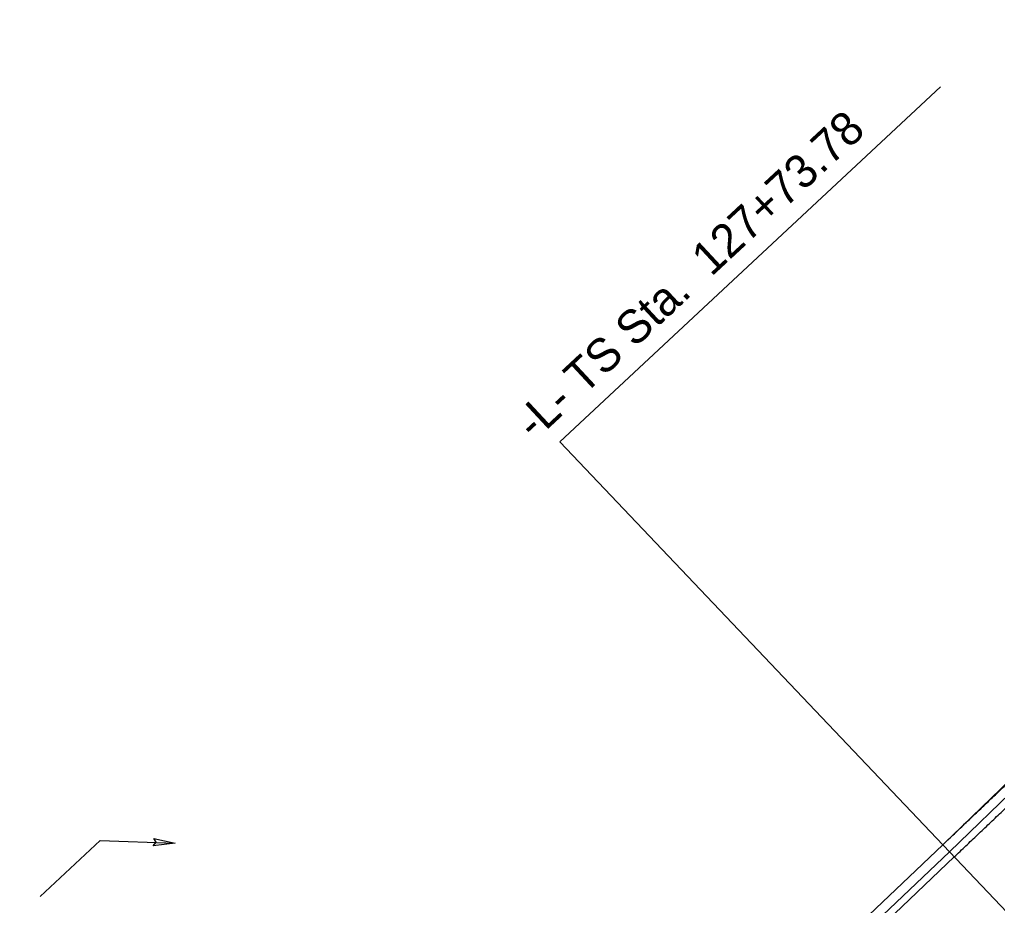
# Model space of a CAD drawing. Extents: x 2389099 to 2405615, y 552200 to 573532.
# Drawn here: x 2398634.3 to 2398839, y 560481 to 560666.4 of the extents above; entities that cross this region are included whole.
import ezdxf

# ---------------------------------------------------------------- set-up
doc = ezdxf.new("R2010")
doc.units = 0
for name, color, linetype in [('Prop Conc Barrier Precast Reinforced Single Face', 7, 'Continuous'), ('Prop DSN Text', 7, 'Continuous'), ('Prop EOT', 7, 'Continuous'), ('Prop Horizontal Alignment Curve and Spiral Data', 7, 'Continuous'), ('Prop Noise Wall', 7, 'Continuous')]:
    doc.layers.add(name, color=color, linetype=linetype)

msp = doc.modelspace()

# ---------------------------------------------------------------- linework, layer by layer
at = {"layer": 'Prop Conc Barrier Precast Reinforced Single Face'}
for p, q in [((2398828.89, 560492.26), (2399007.37, 560664.94)), ((2397944.28, 559652.51), (2398828.89, 560492.26))]:
    msp.add_line(p, q, dxfattribs=at)
at = {"layer": 'Prop DSN Text'}
for p, q in [((2398638.68, 560482.92), (2398651.23, 560494.62)), ((2398651.23, 560494.62), (2398666.88, 560494.07))]:
    msp.add_line(p, q, dxfattribs=at)
msp.add_lwpolyline([(2398662.42, 560495.05), (2398666.88, 560494.07), (2398662.32, 560493.48), (2398662.93, 560494.25)], close=True, dxfattribs=at)
at = {"layer": 'Prop EOT'}
msp.add_line((2398525.64, 560201.89), (2398829.92, 560491.17), dxfattribs=at)
for points in [[(2398827.51, 560493.71), (2398829.95, 560496.03), (2398832.4, 560498.36), (2398834.85, 560500.69), (2398837.3, 560503.02), (2398839.74, 560505.34), (2398842.19, 560507.67), (2398844.63, 560509.99), (2398847.08, 560512.32), (2398849.52, 560514.64), (2398851.96, 560516.97), (2398854.41, 560519.29), (2398856.85, 560521.62), (2398859.29, 560523.94), (2398861.73, 560526.27), (2398864.17, 560528.59), (2398866.61, 560530.92), (2398869.05, 560533.24), (2398871.48, 560535.56), (2398873.92, 560537.89), (2398876.36, 560540.21), (2398878.79, 560542.53), (2398881.22, 560544.86), (2398883.66, 560547.18), (2398886.09, 560549.51), (2398888.52, 560551.83), (2398890.95, 560554.16), (2398893.38, 560556.48), (2398895.81, 560558.8), (2398898.23, 560561.13), (2398900.66, 560563.45), (2398903.08, 560565.78), (2398905.51, 560568.11), (2398907.93, 560570.43), (2398910.35, 560572.76), (2398912.77, 560575.09), (2398915.19, 560577.41), (2398917.6, 560579.74), (2398920.02, 560582.07), (2398922.44, 560584.4), (2398924.85, 560586.73), (2398927.26, 560589.06), (2398929.67, 560591.39), (2398932.08, 560593.72), (2398934.49, 560596.05), (2398936.89, 560598.38), (2398939.3, 560600.71), (2398941.7, 560603.05), (2398944.1, 560605.38), (2398946.5, 560607.71), (2398948.9, 560610.05), (2398951.3, 560612.39), (2398953.7, 560614.72), (2398956.09, 560617.06), (2398958.48, 560619.4), (2398960.87, 560621.74), (2398963.26, 560624.07), (2398965.65, 560626.41), (2398968.04, 560628.76), (2398970.42, 560631.1), (2398972.8, 560633.44), (2398975.18, 560635.79), (2398977.56, 560638.13), (2398979.94, 560640.48), (2398982.31, 560642.83), (2398984.68, 560645.17), (2398987.06, 560647.52), (2398989.43, 560649.87), (2398991.79, 560652.22), (2398994.16, 560654.58), (2398996.52, 560656.93), (2398998.88, 560659.28), (2399001.24, 560661.64), (2399003.6, 560664), (2399005.97, 560666.37)], [(2398829.92, 560491.17), (2398832.36, 560493.5), (2398834.81, 560495.83), (2398837.26, 560498.15), (2398839.71, 560500.48), (2398842.16, 560502.81), (2398844.6, 560505.13), (2398847.05, 560507.46), (2398849.49, 560509.78), (2398851.93, 560512.11), (2398854.38, 560514.43), (2398856.82, 560516.76), (2398859.26, 560519.08), (2398861.71, 560521.41), (2398864.14, 560523.73), (2398866.58, 560526.06), (2398869.02, 560528.38), (2398871.46, 560530.71), (2398873.9, 560533.03), (2398876.34, 560535.36), (2398878.77, 560537.68), (2398881.21, 560540), (2398883.64, 560542.33), (2398886.08, 560544.65), (2398888.51, 560546.98), (2398890.94, 560549.3), (2398893.37, 560551.63), (2398895.8, 560553.95), (2398898.23, 560556.28), (2398900.65, 560558.6), (2398903.08, 560560.93), (2398905.51, 560563.26), (2398907.93, 560565.58), (2398910.35, 560567.91), (2398912.77, 560570.24), (2398915.19, 560572.56), (2398917.61, 560574.89), (2398920.03, 560577.22), (2398922.45, 560579.55), (2398924.87, 560581.88), (2398927.28, 560584.21), (2398929.69, 560586.54), (2398932.1, 560588.87), (2398934.51, 560591.2), (2398936.92, 560593.53), (2398939.33, 560595.87), (2398941.74, 560598.2), (2398944.14, 560600.54), (2398946.54, 560602.87), (2398948.94, 560605.2), (2398951.34, 560607.54), (2398953.74, 560609.88), (2398956.14, 560612.22), (2398958.53, 560614.55), (2398960.93, 560616.89), (2398963.32, 560619.24), (2398965.71, 560621.57), (2398968.1, 560623.92), (2398970.49, 560626.26), (2398972.87, 560628.6), (2398975.26, 560630.95), (2398977.64, 560633.29), (2398980.02, 560635.64), (2398982.4, 560637.99), (2398984.78, 560640.34), (2398987.15, 560642.69), (2398989.52, 560645.04), (2398991.89, 560647.39), (2398994.26, 560649.74), (2398996.63, 560652.1), (2398998.99, 560654.45), (2399001.35, 560656.81), (2399003.71, 560659.16), (2399006.07, 560661.52), (2399008.45, 560663.9)]]:
    msp.add_spline(points, degree=3, dxfattribs=at)
at = {"layer": 'Prop Horizontal Alignment Curve and Spiral Data'}
for p, q in [((2398747.36, 560578.01), (2398827.07, 560652.33)), ((2398870.92, 560448.05), (2398747.36, 560578.01))]:
    msp.add_line(p, q, dxfattribs=at)
at = {"layer": 'Prop Noise Wall'}
for p, q in [((2398827.51, 560493.71), (2399005.95, 560666.36)), ((2397942.84, 559652.64), (2398827.51, 560493.71))]:
    msp.add_line(p, q, dxfattribs=at)

# ---------------------------------------------------------------- texts
at = {"layer": 'Prop Horizontal Alignment Curve and Spiral Data'}
msp.add_text('-L- TS Sta.  127+73.78', height=7, rotation=42.9106, dxfattribs=at).set_placement((2398742.1, 560578.1))

doc.saveas('drawing.dxf')
